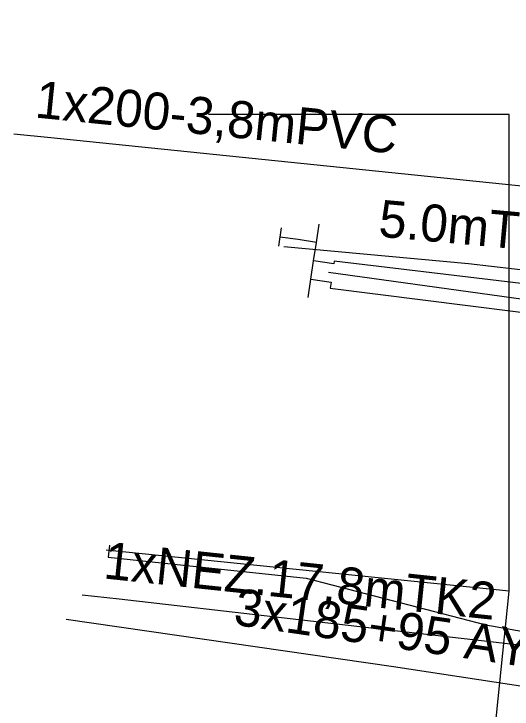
# Model space of a CAD drawing. Extents: x -746464 to -745690, y -1051581 to -1049993.
# Drawn here: x -746135.6 to -746122.14, y -1050769.98 to -1050751.22 of the extents above; entities that cross this region are included whole.
import ezdxf

# ---------------------------------------------------------------- set-up
doc = ezdxf.new("R2010")
doc.units = 0
for name, color, linetype in [('04_CETIN_sdelovaci_podzem', 7, 'Continuous'), ('37_TVNET_sdelovaci_televizni kabely', 7, 'Continuous'), ('55_PREdi_NN', 7, 'Continuous'), ('55_PREdi_NN_popisy', 7, 'Continuous'), ('55_PREdi_NN_pripojovaci_misto', 7, 'Continuous'), ('55_PREdi_stavby_popisy', 7, 'Continuous')]:
    doc.layers.add(name, color=color, linetype=linetype)

msp = doc.modelspace()

# ---------------------------------------------------------------- linework, layer by layer
at = {"layer": '04_CETIN_sdelovaci_podzem'}
msp.add_lwpolyline([(-746133.01, -1050765.56), (-746133.05, -1050765.88), (-746127.7, -1050766.45), (-746122.85, -1050767.71), (-746120.27, -1050768.17), (-746119.61, -1050768.2)], dxfattribs=at)
at = {"layer": '37_TVNET_sdelovaci_televizni kabely'}
for points in [[(-746122.221, -1050766.802), (-746122.221, -1050753.929), (-746130.341, -1050753.929)], [(-746135.044, -1050786.321), (-746124.326, -1050787.415), (-746122.221, -1050766.802), (-746133.101, -1050765.692)]]:
    msp.add_lwpolyline(points, dxfattribs=at)
at = {"layer": '55_PREdi_NN'}
for points in [[(-746125.869, -1050746.292), (-746126.005, -1050746.968), (-746126.018, -1050749.254), (-746117.239, -1050750.179), (-746118.276, -1050758.928), (-746126.944, -1050757.891), (-746126.955, -1050757.962), (-746127.5, -1050757.879)], [(-746127.651, -1050758.867), (-746127.576, -1050758.373), (-746127.5, -1050757.879), (-746127.425, -1050757.385), (-746127.35, -1050756.89)], [(-746127.425, -1050757.385), (-746127.919, -1050757.309)], [(-746127.095, -1050758.185), (-746118.318, -1050759.402)], [(-746127.576, -1050758.373), (-746127.031, -1050758.456), (-746127.056, -1050758.62), (-746118.333, -1050759.714), (-746118.696, -1050763.218)]]:
    msp.add_lwpolyline(points, dxfattribs=at)
at = {"layer": '55_PREdi_NN_popisy'}
msp.add_lwpolyline([(-746134.185, -1050767.553), (-746125.341, -1050768.835), (-746119.491, -1050769.718)], dxfattribs=at)
at = {"layer": '55_PREdi_NN_pripojovaci_misto'}
for p, q in [((-746128.379, -1050756.992), (-746128.449, -1050757.487)), ((-746127.919, -1050757.309), (-746128.414, -1050757.239))]:
    msp.add_line(p, q, dxfattribs=at)
at = {"layer": '55_PREdi_stavby_popisy'}
for points in [[(-746135.596, -1050754.456), (-746134.601, -1050754.556), (-746118.287, -1050756.227)], [(-746128.309, -1050757.496), (-746123.32, -1050757.95), (-746118.348, -1050758.531)], [(-746133.75, -1050766.896), (-746132.755, -1050767.001), (-746119.597, -1050768.519)]]:
    msp.add_lwpolyline(points, dxfattribs=at)

# ---------------------------------------------------------------- texts
at = {"layer": '55_PREdi_NN_popisy'}
msp.add_text('3x185+95 AYKY', height=1, rotation=351.751, dxfattribs=at).set_placement((-746129.691, -1050767.699))
at = {"layer": '55_PREdi_stavby_popisy'}
for s, rotation, p in [('1x200-3,8mPVC', 354.2534, (-746135.049, -1050754.009)), ('5.0mTK2', 354.8016, (-746125.769, -1050757.225)), ('1xNEZ.17,8mTK2', 353.9402, (-746133.199, -1050766.451))]:
    msp.add_text(s, height=1, rotation=rotation, dxfattribs=at).set_placement(p)

doc.saveas('drawing.dxf')
